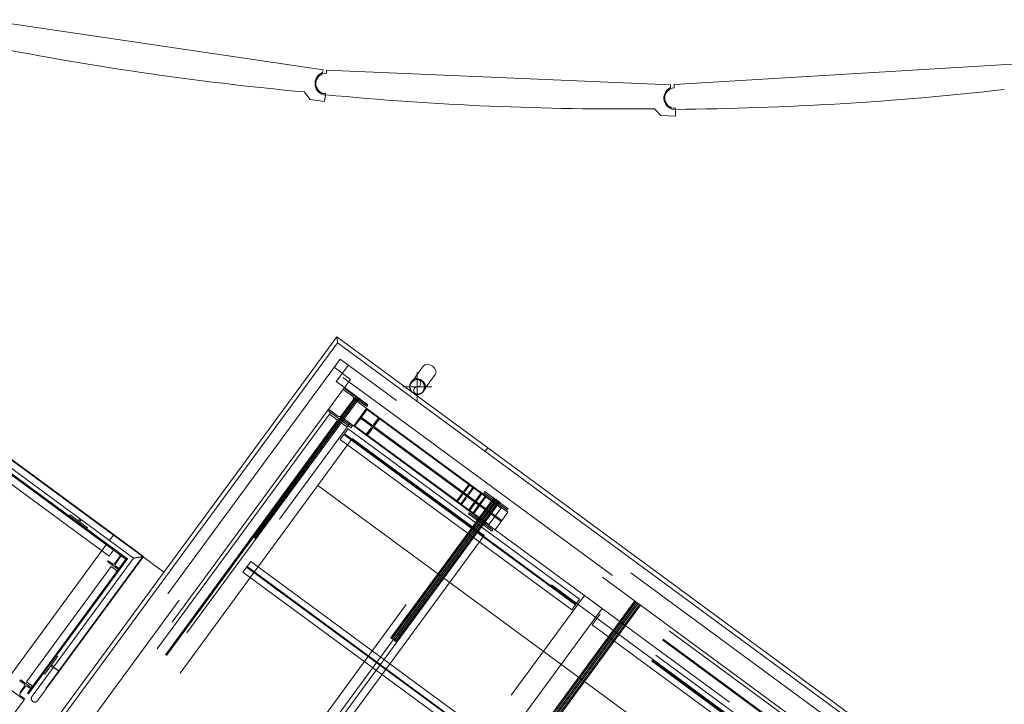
# Model space of a CAD drawing. Header units: metres. Extents: x 135583 to 135939, y 457896 to 458258.
# Tile 516 of 599: x 135673.21 to 135679.98, y 458155.55 to 458160.25. Entities that reach past the tile are written whole.
import ezdxf

# ---------------------------------------------------------------- set-up
doc = ezdxf.new("R2010")
doc.units = ezdxf.units.M
doc.linetypes.add('Hidden', pattern=[4, 2, -2])
doc.layers.add('NIEUWE INSTALLATIE', color=250, linetype='Continuous', lineweight=0)

msp = doc.modelspace()

# ---------------------------------------------------------------- linework, layer by layer
at = {"layer": 'NIEUWE INSTALLATIE'}
for p, q in [((135675.2991, 458159.9057), (135672.9582, 458160.2491)), ((135675.2962, 458159.886), (135675.2991, 458159.9057)), ((135675.3237, 458159.9034), (135675.3228, 458159.8809)), ((135677.6876, 458159.8026), (135675.3237, 458159.9034)), ((135680.074, 458159.9456), (135677.7123, 458159.8028)), ((135677.6867, 458159.7826), (135677.6876, 458159.8026)), ((135677.7123, 458159.8028), (135677.7137, 458159.7804)), ((135675.173, 458159.7524), (135675.211, 458159.7014)), ((135675.211, 458159.7014), (135675.31, 458159.6869)), ((135675.31, 458159.6869), (135675.3165, 458159.7314)), ((135675.3168, 458159.7411), (135675.3165, 458159.7336)), ((135677.5779, 458159.6371), (135677.621, 458159.5903)), ((135677.7209, 458159.586), (135677.7228, 458159.631)), ((135677.7221, 458159.6406), (135677.7226, 458159.6332)), ((135677.621, 458159.5903), (135677.7209, 458159.586)), ((135675.3934, 458158.0713), (135671.9298, 458153.3569)), ((135675.3998, 458158.0294), (135675.3934, 458158.0713)), ((135675.3934, 458158.0713), (135675.3998, 458158.0294)), ((135676.4322, 458157.3081), (135675.3934, 458158.0713)), ((135675.3998, 458158.0294), (135672.0606, 458153.4842)), ((135685.5863, 458150.5456), (135675.3998, 458158.0294)), ((135675.9903, 458157.8703), (135675.9167, 458157.7702)), ((135674.0648, 458156.5612), (135672.3267, 458157.8381)), ((135675.9469, 458157.6275), (135675.9469, 458157.8268)), ((135675.9973, 458157.711), (135676.0709, 458157.8111)), ((135672.337, 458157.7706), (135673.9972, 458156.5509)), ((135673.9552, 458156.5444), (135672.3435, 458157.7286)), ((135675.8469, 458157.7268), (135676.0469, 458157.7268)), ((135672.3452, 458157.7174), (135673.9441, 458156.5427)), ((135673.8586, 458156.7085), (135672.5289, 458157.6854)), ((135673.8586, 458156.7085), (135672.5289, 458157.6854)), ((135676.4322, 458157.3081), (135676.4145, 458157.284)), ((135684.5894, 458151.3152), (135676.4322, 458157.3081)), ((135675.2635, 458157.05), (135684.6924, 458150.1228)), ((135675.2635, 458157.05), (135684.6924, 458150.1228)), ((135673.5546, 458156.8388), (135673.5605, 458156.8468)), ((135673.5605, 458156.8468), (135673.6814, 458156.758)), ((135673.6169, 458156.8054), (135673.6291, 458156.8219)), ((135673.625, 458156.7995), (135673.6169, 458156.8054)), ((135673.6372, 458156.816), (135673.625, 458156.7995)), ((135673.6814, 458156.758), (135673.6755, 458156.75)), ((135673.4159, 458155.8239), (135673.9441, 458156.5427)), ((135673.9552, 458156.5444), (135673.4224, 458155.8191)), ((135673.9972, 458156.5509), (135673.4466, 458155.8013)), ((135673.4855, 458155.7727), (135674.0648, 458156.5612)), ((135673.9441, 458156.5427), (135673.9552, 458156.5444)), ((135674.0621, 458156.559), (135674.0601, 458156.5605)), ((135674.0621, 458156.559), (135674.0601, 458156.5605)), ((135674.2051, 458156.4539), (135674.0621, 458156.559)), ((135673.4749, 458155.8736), (135673.386, 458155.7528)), ((135673.4668, 458155.8796), (135673.4749, 458155.8736)), ((135673.2679, 458155.6224), (135673.4159, 458155.8239)), ((135673.4224, 458155.8191), (135673.2744, 458155.6177)), ((135673.3578, 458155.6805), (135673.4466, 458155.8014)), ((135673.4855, 458155.7728), (135673.3967, 458155.6519)), ((135673.4224, 458155.8191), (135673.4159, 458155.8239)), ((135673.4159, 458155.8239), (135673.4224, 458155.8191)), ((135673.4275, 458155.8092), (135673.4334, 458155.8172)), ((135673.444, 458155.797), (135673.4275, 458155.8092)), ((135673.4334, 458155.8172), (135673.4499, 458155.8051)), ((135673.4609, 458155.7908), (135673.4563, 458155.7942)), ((135673.4855, 458155.7727), (135673.461, 458155.7907)), ((135673.386, 458155.7528), (135673.378, 458155.7587)), ((135673.3578, 458155.6805), (135673.3571, 458155.6797)), ((135673.2744, 458155.6177), (135673.2679, 458155.6224))]:
    msp.add_line(p, q, dxfattribs=at)
at = {"layer": 'NIEUWE INSTALLATIE', "linetype": 'Hidden'}
for p, q in [((135675.4169, 458157.9175), (135672.1724, 458153.5013)), ((135675.4169, 458157.9175), (135672.1724, 458153.5013)), ((135675.3755, 458157.8611), (135675.4883, 458157.7782)), ((135675.3755, 458157.8611), (135675.4883, 458157.7782)), ((135675.3905, 458157.7633), (135675.4734, 458157.8761)), ((135675.3905, 458157.7633), (135675.4734, 458157.8761)), ((135685.4744, 458150.5285), (135675.4169, 458157.9175)), ((135685.4744, 458150.5285), (135675.4169, 458157.9175)), ((135670.7588, 458151.4252), (135675.4362, 458157.7917)), ((135670.7588, 458151.4252), (135675.4362, 458157.7917)), ((135675.678, 458157.6141), (135675.4362, 458157.7917)), ((135675.678, 458157.6141), (135675.4362, 458157.7917)), ((135675.4468, 458157.7219), (135675.3905, 458157.7633)), ((135675.4468, 458157.7219), (135675.3905, 458157.7633)), ((135675.4883, 458157.7782), (135675.4469, 458157.7219)), ((135675.4883, 458157.7782), (135675.4469, 458157.7219)), ((135675.4469, 458157.7218), (135672.3681, 458153.5312)), ((135675.4469, 458157.7218), (135672.3681, 458153.5312)), ((135672.4301, 458157.6562), (135673.8603, 458156.6055)), ((135672.4301, 458157.6562), (135673.8603, 458156.6055)), ((135672.4301, 458157.6562), (135673.8603, 458156.6055)), ((135672.4487, 458153.472), (135675.5275, 458157.6626)), ((135672.4487, 458153.472), (135675.5275, 458157.6626)), ((135672.4527, 458153.469), (135675.5315, 458157.6597)), ((135672.4527, 458153.469), (135675.5315, 458157.6597)), ((135675.438, 458157.7097), (135675.5015, 458157.6631)), ((135675.438, 458157.7097), (135675.5015, 458157.6631)), ((135675.6051, 458157.5994), (135675.4439, 458157.7178)), ((135675.6051, 458157.5994), (135675.4439, 458157.7178)), ((135685.2787, 458150.4986), (135675.4469, 458157.7218)), ((135685.2787, 458150.4986), (135675.4469, 458157.7218)), ((135672.3988, 458157.6135), (135673.8289, 458156.5628)), ((135672.3988, 458157.6135), (135673.8289, 458156.5628)), ((135672.4608, 458153.4631), (135675.5395, 458157.6537)), ((135672.4608, 458153.4631), (135675.5395, 458157.6537)), ((135672.462, 458153.4622), (135675.5408, 458157.6528)), ((135672.462, 458153.4622), (135675.5408, 458157.6528)), ((135675.5476, 458157.6479), (135672.4688, 458153.4572)), ((135675.5476, 458157.6479), (135672.4688, 458153.4572)), ((135675.5476, 458157.6478), (135672.4689, 458153.4572)), ((135675.5476, 458157.6478), (135672.4689, 458153.4572)), ((135675.5053, 458157.6379), (135675.426, 458157.53)), ((135675.5053, 458157.6379), (135675.426, 458157.53)), ((135675.4312, 458157.5261), (135675.5106, 458157.6341)), ((135675.4312, 458157.5261), (135675.5106, 458157.6341)), ((135675.5127, 458157.6425), (135675.6035, 458157.5758)), ((135675.5127, 458157.6425), (135675.6035, 458157.5758)), ((135675.5357, 458157.6379), (135675.5992, 458157.5913)), ((135675.5357, 458157.6379), (135675.5992, 458157.5913)), ((135675.5992, 458157.5913), (135675.6051, 458157.5994)), ((135675.5992, 458157.5913), (135675.6051, 458157.5994)), ((135675.678, 458157.6141), (135685.3486, 458150.5093)), ((135675.678, 458157.6141), (135685.3486, 458150.5093)), ((135675.3441, 458157.5396), (135672.5112, 458153.6838)), ((135675.3441, 458157.5396), (135672.5112, 458153.6838)), ((135675.3314, 458157.5647), (135675.4926, 458157.4463)), ((135675.3314, 458157.5647), (135675.4926, 458157.4463)), ((135675.4008, 458157.5261), (135675.3373, 458157.5727)), ((135675.4008, 458157.5261), (135675.3373, 458157.5727)), ((135675.3441, 458157.5397), (135675.3516, 458157.5499)), ((135675.3441, 458157.5397), (135675.3516, 458157.5499)), ((135675.3441, 458157.5396), (135675.4649, 458157.4508)), ((135675.3441, 458157.5396), (135675.4649, 458157.4508)), ((135675.5146, 458157.4549), (135675.4239, 458157.5216)), ((135675.5146, 458157.4549), (135675.4239, 458157.5216)), ((135675.5956, 458157.5754), (135675.5127, 458157.4625)), ((135675.5956, 458157.5754), (135675.5127, 458157.4625)), ((135675.513, 458157.4623), (135675.5959, 458157.5751)), ((135675.513, 458157.4623), (135675.5959, 458157.5751)), ((135675.5131, 458157.4622), (135675.596, 458157.5751)), ((135675.5131, 458157.4622), (135675.596, 458157.5751)), ((135675.5147, 458157.4549), (135675.6035, 458157.5757)), ((135675.5147, 458157.4549), (135675.6035, 458157.5757)), ((135675.5687, 458157.5265), (135675.6014, 458157.5711)), ((135675.5687, 458157.5265), (135675.6014, 458157.5711)), ((135675.569, 458157.5263), (135675.6017, 458157.5709)), ((135675.569, 458157.5263), (135675.6017, 458157.5709)), ((135675.5958, 458157.5752), (135675.5956, 458157.5754)), ((135675.5958, 458157.5752), (135675.5956, 458157.5754)), ((135675.596, 458157.5751), (135675.5959, 458157.5751)), ((135675.596, 458157.5751), (135675.5959, 458157.5751)), ((135676.3014, 458157.0568), (135675.596, 458157.5751)), ((135676.3014, 458157.0568), (135675.596, 458157.5751)), ((135676.3889, 458156.9987), (135675.6035, 458157.5757)), ((135676.3889, 458156.9987), (135675.6035, 458157.5757)), ((135675.4016, 458157.4973), (135672.5688, 458153.6415)), ((135675.4016, 458157.4973), (135672.5688, 458153.6415)), ((135675.4074, 458157.4931), (135672.5745, 458153.6373)), ((135675.4074, 458157.4931), (135672.5745, 458153.6373)), ((135675.4019, 458157.5001), (135672.618, 458153.7109)), ((135675.4019, 458157.5001), (135672.618, 458153.7109)), ((135675.4019, 458157.5001), (135675.3501, 458157.4296)), ((135675.4019, 458157.5001), (135675.3501, 458157.4296)), ((135675.4021, 458157.5004), (135675.4019, 458157.5001)), ((135675.4021, 458157.5004), (135675.4019, 458157.5001)), ((135675.4021, 458157.5004), (135675.4019, 458157.5001)), ((135675.4021, 458157.5004), (135675.4019, 458157.5001)), ((135675.4099, 458157.4942), (135675.4019, 458157.5001)), ((135675.4099, 458157.4942), (135675.4019, 458157.5001)), ((135675.4102, 458157.4945), (135675.4021, 458157.5004)), ((135675.4102, 458157.4945), (135675.4021, 458157.5004)), ((135675.4985, 458157.4543), (135675.4351, 458157.5009)), ((135675.4985, 458157.4543), (135675.4351, 458157.5009)), ((135675.4725, 458157.4611), (135675.465, 458157.4509)), ((135675.4725, 458157.4611), (135675.465, 458157.4509)), ((135675.4843, 458157.4772), (135675.4725, 458157.4611)), ((135675.4843, 458157.4772), (135675.4725, 458157.4611)), ((135675.4926, 458157.4463), (135675.4985, 458157.4543)), ((135675.4926, 458157.4463), (135675.4985, 458157.4543)), ((135675.5127, 458157.4625), (135675.513, 458157.4623)), ((135675.5127, 458157.4625), (135675.513, 458157.4623)), ((135675.513, 458157.4623), (135675.5131, 458157.4622)), ((135675.513, 458157.4623), (135675.5131, 458157.4622)), ((135675.5131, 458157.4622), (135676.2185, 458156.944)), ((135675.5131, 458157.4622), (135676.2185, 458156.944)), ((135675.5147, 458157.4549), (135676.3001, 458156.8778)), ((135675.5147, 458157.4549), (135676.3001, 458156.8778)), ((135675.5185, 458157.4582), (135675.5513, 458157.5028)), ((135675.5185, 458157.4582), (135675.5513, 458157.5028)), ((135675.5188, 458157.458), (135675.5515, 458157.5026)), ((135675.5188, 458157.458), (135675.5515, 458157.5026)), ((135676.3424, 458156.9354), (135675.557, 458157.5124)), ((135676.3424, 458156.9354), (135675.557, 458157.5124)), ((135676.3466, 458156.9411), (135675.5612, 458157.5182)), ((135676.3466, 458156.9411), (135675.5612, 458157.5182)), ((135675.5666, 458157.5063), (135675.6283, 458157.4611)), ((135675.5666, 458157.5063), (135675.6283, 458157.4611)), ((135675.6315, 458157.4655), (135675.5699, 458157.5108)), ((135675.6315, 458157.4655), (135675.5699, 458157.5108)), ((135675.6022, 458157.3968), (135675.6851, 458157.5096)), ((135675.6022, 458157.3968), (135675.6851, 458157.5096)), ((135675.6046, 458157.395), (135675.6875, 458157.5078)), ((135675.6046, 458157.395), (135675.6875, 458157.5078)), ((135675.6283, 458157.461), (135675.6302, 458157.4596)), ((135675.6283, 458157.461), (135675.6302, 458157.4596)), ((135675.6335, 458157.4641), (135675.6316, 458157.4655)), ((135675.6335, 458157.4641), (135675.6316, 458157.4655)), ((135675.6794, 458157.5138), (135675.6467, 458157.4693)), ((135675.6794, 458157.5138), (135675.6467, 458157.4693)), ((135675.6816, 458157.5122), (135675.6489, 458157.4676)), ((135675.6816, 458157.5122), (135675.6489, 458157.4676)), ((135672.5662, 458153.6404), (135675.3501, 458157.4296)), ((135672.5662, 458153.6404), (135675.3501, 458157.4296)), ((135672.6321, 458153.595), (135675.4649, 458157.4508)), ((135672.6321, 458153.595), (135675.4649, 458157.4508)), ((135675.3466, 458157.4249), (135675.3547, 458157.419)), ((135675.3466, 458157.4249), (135675.3547, 458157.419)), ((135675.3501, 458157.4296), (135675.3581, 458157.4237)), ((135675.3501, 458157.4296), (135675.3581, 458157.4237)), ((135675.4173, 458157.3645), (135675.4711, 458157.4378)), ((135675.4173, 458157.3645), (135675.4711, 458157.4378)), ((135675.4173, 458157.3645), (135675.4711, 458157.4378)), ((135677.0339, 458156.2299), (135675.4426, 458157.399)), ((135677.0339, 458156.2299), (135675.4426, 458157.399)), ((135677.0339, 458156.2299), (135675.4426, 458157.399)), ((135677.0371, 458156.2342), (135675.4458, 458157.4033)), ((135677.0371, 458156.2342), (135675.4458, 458157.4033)), ((135677.0371, 458156.2342), (135675.4458, 458157.4033)), ((135677.0625, 458156.2687), (135675.4711, 458157.4378)), ((135677.0625, 458156.2687), (135675.4711, 458157.4378)), ((135677.0625, 458156.2687), (135675.4711, 458157.4378)), ((135675.6292, 458157.4455), (135675.5965, 458157.401)), ((135675.6292, 458157.4455), (135675.5965, 458157.401)), ((135675.6314, 458157.4439), (135675.5987, 458157.3993)), ((135675.6314, 458157.4439), (135675.5987, 458157.3993)), ((135675.5003, 458157.3723), (135673.9017, 458155.1964)), ((135675.5003, 458157.3723), (135673.9017, 458155.1964)), ((135675.5003, 458157.3723), (135673.9017, 458155.1964)), ((135675.5003, 458157.3723), (135673.9017, 458155.1964)), ((135675.4173, 458157.3645), (135677.0086, 458156.1954)), ((135675.4173, 458157.3645), (135677.0086, 458156.1954)), ((135675.4173, 458157.3645), (135677.0086, 458156.1954)), ((135676.2861, 458156.7951), (135675.5003, 458157.3723)), ((135676.286, 458156.7951), (135675.5003, 458157.3723)), ((135676.2861, 458156.7951), (135675.5003, 458157.3723)), ((135676.286, 458156.7951), (135675.5003, 458157.3723)), ((135676.3014, 458157.0568), (135676.2185, 458156.944)), ((135676.3014, 458157.0568), (135676.2185, 458156.944)), ((135676.2744, 458157.0081), (135676.3071, 458157.0526)), ((135676.2744, 458157.0081), (135676.3071, 458157.0526)), ((135676.3071, 458157.0526), (135676.3014, 458157.0568)), ((135676.3071, 458157.0526), (135676.3014, 458157.0568)), ((135676.3071, 458157.0526), (135676.3848, 458156.9955)), ((135676.3071, 458157.0526), (135676.3848, 458156.9955)), ((135676.2242, 458156.9398), (135676.2569, 458156.9843)), ((135676.2242, 458156.9398), (135676.2569, 458156.9843)), ((135676.3289, 458157.0366), (135676.246, 458156.9238)), ((135676.3289, 458157.0366), (135676.246, 458156.9238)), ((135676.2721, 458156.9881), (135676.3337, 458156.9428)), ((135676.2721, 458156.9881), (135676.3337, 458156.9428)), ((135676.3369, 458156.9472), (135676.2753, 458156.9925)), ((135676.3369, 458156.9472), (135676.2753, 458156.9925)), ((135676.3889, 458156.9987), (135676.3001, 458156.8778)), ((135676.3889, 458156.9987), (135676.3001, 458156.8778)), ((135676.3019, 458156.9878), (135676.3347, 458157.0324)), ((135676.3019, 458156.9878), (135676.3347, 458157.0324)), ((135676.3076, 458156.8785), (135676.3905, 458156.9913)), ((135676.3076, 458156.8785), (135676.3905, 458156.9913)), ((135676.3848, 458156.9955), (135676.3521, 458156.951)), ((135676.3848, 458156.9955), (135676.3521, 458156.951)), ((135676.3905, 458156.9913), (135676.3848, 458156.9955)), ((135676.3905, 458156.9913), (135676.3848, 458156.9955)), ((135676.3889, 458156.9987), (135676.5705, 458156.8653)), ((135676.3889, 458156.9987), (135676.5705, 458156.8653)), ((135676.3905, 458156.9913), (135676.4131, 458156.9747)), ((135676.3905, 458156.9913), (135676.4131, 458156.9747)), ((135676.411, 458157.0073), (135676.4051, 458156.9993)), ((135676.411, 458157.0073), (135676.4051, 458156.9993)), ((135676.4051, 458156.9993), (135676.4685, 458156.9526)), ((135676.4051, 458156.9993), (135676.4685, 458156.9526)), ((135676.5722, 458156.8889), (135676.411, 458157.0073)), ((135676.5722, 458156.8889), (135676.411, 458157.0073)), ((135673.3956, 458152.7763), (135676.4744, 458156.9669)), ((135673.3956, 458152.7763), (135676.4744, 458156.9669)), ((135673.4025, 458152.7713), (135676.4812, 458156.9619)), ((135673.4025, 458152.7713), (135676.4812, 458156.9619)), ((135673.4036, 458152.7704), (135676.4824, 458156.961)), ((135673.4036, 458152.7704), (135676.4824, 458156.961)), ((135676.4905, 458156.9551), (135673.4117, 458152.7645)), ((135676.4905, 458156.9551), (135673.4117, 458152.7645)), ((135673.4198, 458152.7586), (135676.4986, 458156.9492)), ((135673.4198, 458152.7586), (135676.4986, 458156.9492)), ((135673.4278, 458152.7527), (135676.5066, 458156.9433)), ((135673.4278, 458152.7527), (135676.5066, 458156.9433)), ((135673.4291, 458152.7517), (135676.5078, 458156.9424)), ((135673.4291, 458152.7517), (135676.5078, 458156.9424)), ((135676.5146, 458156.9374), (135673.4359, 458152.7468)), ((135676.5146, 458156.9374), (135673.4359, 458152.7468)), ((135676.5147, 458156.9373), (135673.4359, 458152.7467)), ((135676.5147, 458156.9373), (135673.4359, 458152.7467)), ((135676.2185, 458156.944), (135676.2242, 458156.9398)), ((135676.2185, 458156.944), (135676.2242, 458156.9398)), ((135676.2242, 458156.9398), (135676.3019, 458156.8827)), ((135676.2242, 458156.9398), (135676.3019, 458156.8827)), ((135676.2518, 458156.9195), (135676.2845, 458156.9641)), ((135676.2518, 458156.9195), (135676.2845, 458156.9641)), ((135676.3346, 458156.9272), (135676.3019, 458156.8827)), ((135676.3346, 458156.9272), (135676.3019, 458156.8827)), ((135676.3337, 458156.9428), (135676.3619, 458156.9221)), ((135676.3337, 458156.9428), (135676.3619, 458156.9221)), ((135676.3359, 458156.8577), (135676.4188, 458156.9705)), ((135676.3359, 458156.8577), (135676.4188, 458156.9705)), ((135676.3652, 458156.9265), (135676.337, 458156.9472)), ((135676.3652, 458156.9265), (135676.337, 458156.9472)), ((135676.524, 458156.802), (135676.3424, 458156.9354)), ((135676.524, 458156.802), (135676.3424, 458156.9354)), ((135676.5282, 458156.8077), (135676.3466, 458156.9411)), ((135676.5282, 458156.8077), (135676.3466, 458156.9411)), ((135676.4131, 458156.9747), (135676.3804, 458156.9302)), ((135676.4131, 458156.9747), (135676.3804, 458156.9302)), ((135676.4724, 458156.9275), (135676.393, 458156.8195)), ((135676.4724, 458156.9275), (135676.393, 458156.8195)), ((135676.3983, 458156.8156), (135676.4776, 458156.9236)), ((135676.3983, 458156.8156), (135676.4776, 458156.9236)), ((135676.4188, 458156.9705), (135676.4131, 458156.9747)), ((135676.4188, 458156.9705), (135676.4131, 458156.9747)), ((135676.5227, 458156.8942), (135676.4189, 458156.9705)), ((135676.5227, 458156.8942), (135676.4189, 458156.9705)), ((135676.5028, 458156.9275), (135676.5662, 458156.8808)), ((135676.5028, 458156.9275), (135676.5662, 458156.8808)), ((135676.3044, 458156.8623), (135676.2985, 458156.8542)), ((135676.3044, 458156.8623), (135676.2985, 458156.8542)), ((135676.2985, 458156.8542), (135676.4597, 458156.7358)), ((135676.2985, 458156.8542), (135676.4597, 458156.7358)), ((135676.4817, 458156.7444), (135676.3001, 458156.8778)), ((135676.4817, 458156.7444), (135676.3001, 458156.8778)), ((135676.3019, 458156.8827), (135676.3076, 458156.8785)), ((135676.3019, 458156.8827), (135676.3076, 458156.8785)), ((135676.3679, 458156.8156), (135676.3044, 458156.8623)), ((135676.3679, 458156.8156), (135676.3044, 458156.8623)), ((135676.3076, 458156.8785), (135676.3302, 458156.8619)), ((135676.3076, 458156.8785), (135676.3302, 458156.8619)), ((135676.3629, 458156.9064), (135676.3302, 458156.8619)), ((135676.3629, 458156.9064), (135676.3302, 458156.8619)), ((135676.3302, 458156.8619), (135676.3359, 458156.8577)), ((135676.3302, 458156.8619), (135676.3359, 458156.8577)), ((135676.336, 458156.8577), (135676.4398, 458156.7814)), ((135676.336, 458156.8577), (135676.4398, 458156.7814)), ((135676.5227, 458156.8942), (135676.4398, 458156.7814)), ((135676.5227, 458156.8942), (135676.4398, 458156.7814)), ((135676.4817, 458156.7444), (135676.5706, 458156.8653)), ((135676.4817, 458156.7444), (135676.5706, 458156.8653)), ((135676.5662, 458156.8808), (135676.5722, 458156.8889)), ((135676.5662, 458156.8808), (135676.5722, 458156.8889)), ((135679.2901, 458154.8673), (135676.5706, 458156.8653)), ((135679.2901, 458154.8673), (135676.5706, 458156.8653)), ((135674.6875, 458154.6192), (135676.2861, 458156.7951)), ((135674.6875, 458154.6192), (135676.2861, 458156.7951)), ((135676.407, 458156.7063), (135676.2861, 458156.7951)), ((135676.407, 458156.7063), (135676.2861, 458156.7951)), ((135676.4656, 458156.7438), (135676.4021, 458156.7905)), ((135676.4656, 458156.7438), (135676.4021, 458156.7905)), ((135679.2436, 458154.804), (135676.524, 458156.802)), ((135679.2436, 458154.804), (135676.524, 458156.802)), ((135679.2478, 458154.8097), (135676.5283, 458156.8077)), ((135679.2478, 458154.8097), (135676.5283, 458156.8077)), ((135673.8327, 458156.6732), (135673.8586, 458156.7085)), ((135673.8327, 458156.6732), (135673.8586, 458156.7085)), ((135674.0601, 458156.5605), (135673.8586, 458156.7085)), ((135674.0601, 458156.5605), (135673.8586, 458156.7085)), ((135676.4597, 458156.7358), (135676.4656, 458156.7438)), ((135676.4597, 458156.7358), (135676.4656, 458156.7438)), ((135676.4817, 458156.7444), (135679.2013, 458154.7464)), ((135676.4817, 458156.7444), (135679.2013, 458154.7464)), ((135673.1038, 458155.681), (135673.8142, 458156.648)), ((135673.1038, 458155.681), (135673.8142, 458156.648)), ((135676.407, 458156.7063), (135674.8084, 458154.5304)), ((135676.407, 458156.7063), (135674.8084, 458154.5304)), ((135684.9292, 458150.4451), (135676.407, 458156.7063)), ((135684.9292, 458150.4451), (135676.407, 458156.7063)), ((135684.9292, 458150.4451), (135676.407, 458156.7062)), ((135684.9292, 458150.4451), (135676.407, 458156.7062)), ((135673.8644, 458156.6112), (135673.8289, 458156.5628)), ((135673.8644, 458156.6112), (135673.8289, 458156.5628)), ((135673.8746, 458156.6036), (135673.8699, 458156.5972)), ((135673.8746, 458156.6036), (135673.8699, 458156.5972)), ((135674.0601, 458156.5605), (135673.394, 458155.6539)), ((135674.0601, 458156.5605), (135673.394, 458155.6539)), ((135673.8225, 458156.5327), (135673.8178, 458156.5263)), ((135673.8225, 458156.5327), (135673.8178, 458156.5263)), ((135673.8178, 458156.5263), (135673.8984, 458156.4671)), ((135673.8178, 458156.5263), (135673.8984, 458156.4671)), ((135673.8512, 458156.5117), (135673.8225, 458156.5327)), ((135673.8512, 458156.5117), (135673.8225, 458156.5327)), ((135673.9011, 458156.5594), (135673.8679, 458156.5143)), ((135673.9011, 458156.5594), (135673.8679, 458156.5143)), ((135673.872, 458156.5113), (135673.9051, 458156.5564)), ((135673.872, 458156.5113), (135673.9051, 458156.5564)), ((135673.9441, 458156.5427), (135673.9505, 458156.538)), ((135673.9441, 458156.5427), (135673.9505, 458156.538)), ((135674.7482, 458156.4538), (135674.8021, 458156.5272)), ((135674.7482, 458156.4538), (135674.8021, 458156.5272)), ((135676.3934, 458155.3581), (135674.8021, 458156.5272)), ((135676.3934, 458155.3581), (135674.8021, 458156.5272)), ((135673.8425, 458156.4924), (135673.2608, 458155.7005)), ((135673.8425, 458156.4924), (135673.2608, 458155.7005)), ((135673.8852, 458156.461), (135673.3035, 458155.6691)), ((135673.8852, 458156.461), (135673.3035, 458155.6691)), ((135673.8425, 458156.4924), (135673.8909, 458156.4568)), ((135673.8425, 458156.4924), (135673.8909, 458156.4568)), ((135673.9031, 458156.4735), (135673.8745, 458156.4945)), ((135673.9031, 458156.4735), (135673.8745, 458156.4945)), ((135674.7482, 458156.4538), (135676.3395, 458155.2847)), ((135674.7482, 458156.4538), (135676.3395, 458155.2847)), ((135676.3649, 458155.3193), (135674.7736, 458156.4884)), ((135676.3649, 458155.3193), (135674.7736, 458156.4884)), ((135676.368, 458155.3235), (135674.7767, 458156.4926)), ((135676.368, 458155.3235), (135674.7767, 458156.4926)), ((135674.2245, 458152.3845), (135677.0961, 458156.293)), ((135674.2245, 458152.3845), (135677.0961, 458156.293)), ((135674.3627, 458152.0658), (135677.4415, 458156.2565)), ((135674.3627, 458152.0658), (135677.4415, 458156.2565)), ((135674.3695, 458152.0608), (135677.4483, 458156.2514)), ((135674.3695, 458152.0608), (135677.4483, 458156.2514)), ((135674.3707, 458152.0599), (135677.4495, 458156.2506)), ((135674.3707, 458152.0599), (135677.4495, 458156.2506)), ((135677.4576, 458156.2446), (135674.3788, 458152.054)), ((135677.4576, 458156.2446), (135674.3788, 458152.054)), ((135674.3869, 458152.0481), (135677.4656, 458156.2387)), ((135674.3869, 458152.0481), (135677.4656, 458156.2387)), ((135677.0625, 458156.2687), (135677.0086, 458156.1954)), ((135677.0625, 458156.2687), (135677.0086, 458156.1954)), ((135677.0625, 458156.2687), (135677.0086, 458156.1954)), ((135677.217, 458156.2042), (135677.0961, 458156.293)), ((135677.217, 458156.2042), (135677.0961, 458156.293)), ((135677.217, 458156.2042), (135674.3454, 458152.2957)), ((135677.217, 458156.2042), (135674.3454, 458152.2957)), ((135674.3949, 458152.0422), (135677.4737, 458156.2328)), ((135674.3949, 458152.0422), (135677.4737, 458156.2328)), ((135674.3961, 458152.0413), (135677.4749, 458156.2319)), ((135674.3961, 458152.0413), (135677.4749, 458156.2319)), ((135677.4817, 458156.2269), (135674.4029, 458152.0363)), ((135677.4817, 458156.2269), (135674.4029, 458152.0363)), ((135677.4817, 458156.2268), (135674.403, 458152.0362)), ((135677.4817, 458156.2268), (135674.403, 458152.0362)), ((135672.463, 458156.1517), (135673.2448, 458155.5774)), ((135677.1499, 458156.0915), (135677.2038, 458156.1649)), ((135677.1499, 458156.0915), (135677.2038, 458156.1649)), ((135679.1695, 458154.6609), (135677.1753, 458156.1261)), ((135679.1695, 458154.6609), (135677.1753, 458156.1261)), ((135679.1727, 458154.6652), (135677.1784, 458156.1303)), ((135679.1727, 458154.6652), (135677.1784, 458156.1303)), ((135679.1981, 458154.6997), (135677.2038, 458156.1649)), ((135679.1981, 458154.6997), (135677.2038, 458156.1649)), ((135677.1499, 458156.0915), (135679.1442, 458154.6264)), ((135677.1499, 458156.0915), (135679.1442, 458154.6264)), ((135673.221, 458155.7139), (135673.2163, 458155.7075)), ((135673.221, 458155.7139), (135673.2163, 458155.7075)), ((135673.2163, 458155.7075), (135673.2449, 458155.6865)), ((135673.2163, 458155.7075), (135673.2449, 458155.6865)), ((135673.3016, 458155.6547), (135673.221, 458155.7139)), ((135673.3016, 458155.6547), (135673.221, 458155.7139)), ((135673.3091, 458155.665), (135673.2608, 458155.7005)), ((135673.3091, 458155.665), (135673.2608, 458155.7005)), ((135673.2474, 458155.6697), (135673.2143, 458155.6246)), ((135673.2474, 458155.6697), (135673.2143, 458155.6246)), ((135673.2183, 458155.6216), (135673.2515, 458155.6667)), ((135673.2183, 458155.6216), (135673.2515, 458155.6667)), ((135673.2682, 458155.6693), (135673.2969, 458155.6483)), ((135673.2682, 458155.6693), (135673.2969, 458155.6483)), ((135673.2448, 458155.5774), (135671.7243, 458153.5079)), ((135673.2495, 458155.5838), (135673.2209, 458155.6048)), ((135673.2495, 458155.5838), (135673.2209, 458155.6048))]:
    msp.add_line(p, q, dxfattribs=at)
at = {"layer": 'NIEUWE INSTALLATIE', "flags": 128}
for points in [[(135675.9041, 458157.6964), (135675.903, 458157.6982), (135675.9018, 458157.7), (135675.9008, 458157.7018), (135675.8998, 458157.7036), (135675.899, 458157.7055), (135675.8982, 458157.7075), (135675.8974, 458157.7094), (135675.8968, 458157.7114), (135675.8962, 458157.7134), (135675.8957, 458157.7155), (135675.8953, 458157.7175), (135675.895, 458157.7196), (135675.8947, 458157.7217), (135675.8946, 458157.7238), (135675.8945, 458157.7259), (135675.8945, 458157.728), (135675.8946, 458157.7301), (135675.8947, 458157.7321), (135675.895, 458157.7342), (135675.8953, 458157.7363), (135675.8958, 458157.7383), (135675.8963, 458157.7404), (135675.8969, 458157.7424), (135675.8975, 458157.7444), (135675.8983, 458157.7463), (135675.8991, 458157.7483), (135675.9, 458157.7502), (135675.901, 458157.752), (135675.902, 458157.7538), (135675.9031, 458157.7556), (135675.9043, 458157.7573)], [(135675.9046, 458157.7578), (135675.9051, 458157.7584), (135675.9056, 458157.7591), (135675.9064, 458157.7602), (135675.9069, 458157.7608), (135675.9074, 458157.7615), (135675.908, 458157.7623), (135675.9086, 458157.7631), (135675.9092, 458157.764), (135675.91, 458157.765), (135675.9107, 458157.766), (135675.9115, 458157.7671), (135675.9124, 458157.7683), (135675.9133, 458157.7695), (135675.9142, 458157.7708), (135675.9148, 458157.7716)], [(135675.9891, 458157.6957), (135675.9878, 458157.6941), (135675.9865, 458157.6925), (135675.9851, 458157.6909), (135675.9836, 458157.6894), (135675.9821, 458157.688), (135675.9805, 458157.6866), (135675.9789, 458157.6853), (135675.9772, 458157.684), (135675.9754, 458157.6829), (135675.9737, 458157.6818), (135675.9718, 458157.6807), (135675.97, 458157.6798), (135675.9681, 458157.6789), (135675.9662, 458157.6781), (135675.9642, 458157.6773), (135675.9622, 458157.6767), (135675.9602, 458157.6761), (135675.9581, 458157.6756), (135675.9561, 458157.6752), (135675.954, 458157.6749), (135675.9519, 458157.6746), (135675.9499, 458157.6745), (135675.9478, 458157.6744), (135675.9457, 458157.6744), (135675.9436, 458157.6745), (135675.9415, 458157.6747), (135675.9394, 458157.6749), (135675.9373, 458157.6752), (135675.9353, 458157.6757), (135675.9332, 458157.6762), (135675.9312, 458157.6768), (135675.9292, 458157.6774)], [(135675.9993, 458157.7096), (135675.9983, 458157.7083), (135675.9974, 458157.707), (135675.9965, 458157.7058), (135675.9957, 458157.7047), (135675.9949, 458157.7036), (135675.9941, 458157.7026), (135675.9934, 458157.7017), (135675.9928, 458157.7008), (135675.9922, 458157.7), (135675.9916, 458157.6992), (135675.9911, 458157.6985), (135675.9907, 458157.6979), (135675.99, 458157.6969), (135675.9894, 458157.6962)], [(135673.2985, 458155.5999), (135673.2986, 458155.6), (135673.2987, 458155.6002), (135673.299, 458155.6005), (135673.2993, 458155.6009), (135673.2997, 458155.6015), (135673.3002, 458155.6022), (135673.3009, 458155.603), (135673.3016, 458155.604), (135673.3023, 458155.6051), (135673.3032, 458155.6063), (135673.3042, 458155.6076), (135673.3052, 458155.609), (135673.3064, 458155.6105), (135673.3076, 458155.6122), (135673.3089, 458155.614), (135673.3103, 458155.6158), (135673.3117, 458155.6178), (135673.3132, 458155.6199), (135673.3148, 458155.6221), (135673.3165, 458155.6243), (135673.3182, 458155.6267), (135673.32, 458155.6291), (135673.3219, 458155.6317), (135673.3238, 458155.6343), (135673.3258, 458155.6369), (135673.3278, 458155.6397), (135673.3298, 458155.6425), (135673.332, 458155.6454), (135673.3341, 458155.6483), (135673.3363, 458155.6513), (135673.3385, 458155.6543), (135673.3408, 458155.6574), (135673.3431, 458155.6605), (135673.3454, 458155.6636), (135673.3477, 458155.6668), (135673.35, 458155.67), (135673.3524, 458155.6732), (135673.3547, 458155.6764), (135673.3571, 458155.6796), (135673.3578, 458155.6805)], [(135673.3967, 458155.6519), (135673.3943, 458155.6487), (135673.3919, 458155.6454), (135673.3896, 458155.6422), (135673.3872, 458155.639), (135673.3849, 458155.6359), (135673.3826, 458155.6327), (135673.3803, 458155.6296), (135673.3781, 458155.6265), (135673.3758, 458155.6235), (135673.3736, 458155.6205), (135673.3715, 458155.6176), (135673.3693, 458155.6147), (135673.3673, 458155.6118), (135673.3652, 458155.6091), (135673.3632, 458155.6064), (135673.3613, 458155.6038), (135673.3595, 458155.6012), (135673.3576, 458155.5987), (135673.3559, 458155.5964), (135673.3542, 458155.5941), (135673.3526, 458155.5919), (135673.351, 458155.5898), (135673.3496, 458155.5878), (135673.3482, 458155.5859), (135673.3469, 458155.5841), (135673.3456, 458155.5824), (135673.3445, 458155.5808), (135673.3434, 458155.5793), (135673.3424, 458155.578), (135673.3415, 458155.5768), (135673.3407, 458155.5757), (135673.34, 458155.5747), (135673.3393, 458155.5738), (135673.3388, 458155.5731), (135673.3383, 458155.5725), (135673.338, 458155.572), (135673.3377, 458155.5716), (135673.3375, 458155.5714), (135673.3375, 458155.5713)], [(135673.2985, 458155.5999), (135673.298, 458155.5991), (135673.2975, 458155.5983), (135673.297, 458155.5975), (135673.2965, 458155.5966), (135673.2961, 458155.5957), (135673.2957, 458155.5949), (135673.2954, 458155.594), (135673.295, 458155.593), (135673.2948, 458155.5921), (135673.2945, 458155.5912), (135673.2943, 458155.5902), (135673.2941, 458155.5893), (135673.294, 458155.5883), (135673.2939, 458155.5874), (135673.2939, 458155.5864), (135673.2939, 458155.5854), (135673.2939, 458155.5845), (135673.294, 458155.5835), (135673.2941, 458155.5825), (135673.2942, 458155.5816), (135673.2944, 458155.5806), (135673.2946, 458155.5797), (135673.2948, 458155.5788), (135673.2951, 458155.5779), (135673.2955, 458155.5769), (135673.2958, 458155.576), (135673.2962, 458155.5752), (135673.2967, 458155.5743), (135673.2971, 458155.5735), (135673.2976, 458155.5726), (135673.2982, 458155.5718), (135673.2987, 458155.571), (135673.2993, 458155.5703), (135673.3, 458155.5696), (135673.3006, 458155.5688), (135673.3013, 458155.5682), (135673.302, 458155.5675), (135673.3027, 458155.5669), (135673.3035, 458155.5663), (135673.3037, 458155.5661)], [(135673.3023, 458155.605), (135673.3018, 458155.6043), (135673.301, 458155.6033), (135673.3004, 458155.6024), (135673.2999, 458155.6017), (135673.2994, 458155.6011), (135673.2991, 458155.6006), (135673.2988, 458155.6002), (135673.2986, 458155.6), (135673.2986, 458155.5999)], [(135673.3037, 458155.5661), (135673.3045, 458155.5656), (135673.3053, 458155.5651), (135673.3061, 458155.5646), (135673.307, 458155.5641), (135673.3079, 458155.5637), (135673.3087, 458155.5633), (135673.3096, 458155.5629), (135673.3106, 458155.5626), (135673.3115, 458155.5623), (135673.3124, 458155.5621), (135673.3134, 458155.5619), (135673.3143, 458155.5617), (135673.3153, 458155.5616), (135673.3162, 458155.5615), (135673.3172, 458155.5615), (135673.3182, 458155.5614), (135673.3191, 458155.5615), (135673.3201, 458155.5615), (135673.3211, 458155.5616), (135673.322, 458155.5618), (135673.323, 458155.562), (135673.3239, 458155.5622), (135673.3248, 458155.5624), (135673.3258, 458155.5627), (135673.3267, 458155.563), (135673.3276, 458155.5634), (135673.3284, 458155.5638), (135673.3293, 458155.5642), (135673.3301, 458155.5647), (135673.331, 458155.5652), (135673.3318, 458155.5657), (135673.3326, 458155.5663), (135673.3333, 458155.5669), (135673.3341, 458155.5675), (135673.3348, 458155.5682), (135673.3354, 458155.5689), (135673.3361, 458155.5696), (135673.3367, 458155.5703), (135673.3373, 458155.5711), (135673.3375, 458155.5713)], [(135673.3375, 458155.5713), (135673.3375, 458155.5714), (135673.3377, 458155.5716), (135673.3379, 458155.5719), (135673.3382, 458155.5723), (135673.3387, 458155.5729), (135673.3392, 458155.5736), (135673.3398, 458155.5744), (135673.3405, 458155.5754), (135673.3413, 458155.5765), (135673.3415, 458155.5768)]]:
    msp.add_lwpolyline(points, dxfattribs=at)
at = {"layer": 'NIEUWE INSTALLATIE'}
for centre, radius, start, end in [((135677.1424, 458180.9802), 21.3189, 258.61356, 264.6997), ((135675.3198, 458159.811), 0.07, 87.55827, 267.55827), ((135677.7179, 458159.7105), 0.07, 93.45991, 273.45991), ((135677.5675, 458180.9515), 21.3189, 270.41683, 276.50298), ((135677.3542, 458180.9549), 21.3189, 264.51519, 270.60134), ((135675.9469, 458157.7268), 0.0524, 53.696, 216.96862), ((135675.9469, 458157.7268), 0.0524, 250.42338, 53.696)]:
    msp.add_arc(centre, radius, start, end, dxfattribs=at)
at = {"layer": 'NIEUWE INSTALLATIE', "linetype": 'Hidden'}
for centre, radius, start, end in [((135676.4128, 458156.805), 0.018, 143.696, 233.696), ((135676.4128, 458156.805), 0.018, 143.696, 233.696), ((135673.9148, 458156.5493), 0.012, 53.696, 143.696), ((135673.9148, 458156.5493), 0.012, 53.696, 143.696), ((135673.2611, 458155.6596), 0.012, 53.696, 143.696), ((135673.2611, 458155.6596), 0.012, 53.696, 143.696)]:
    msp.add_arc(centre, radius, start, end, dxfattribs=at)
at = {"layer": 'NIEUWE INSTALLATIE'}
for centre, major_axis, ratio, start_param, end_param in [((135675.3242, 458159.811), (-0.0604, 0.0525), 1, 5.785696, 8.473804), ((135677.7223, 458159.711), (-0.0654, 0.046), 1, 5.785696, 8.473804), ((135676.0306, 458157.8407), (-0.0403, 0.0296), 0.707107, 4.712389, 6.283185), ((135676.0306, 458157.8407), (-0.0403, 0.0296), 0.707107, 3.141593, 4.712389), ((135675.9469, 458157.7268), (0.0115, 0.0487), 1, 4.944213, 8.085805), ((135675.9469, 458157.7268), (-0.0451, 0.0217), 1, 0.448028, 3.58962), ((135675.957, 458157.7406), (-0.0422, 0.031), 0.707107, 4.712389, 6.47777), ((135675.957, 458157.7406), (-0.0403, 0.0296), 0.707107, 4.712389, 6.283185), ((135675.9469, 458157.7018), (0.025, 0), 1, 1.570796, 4.712389), ((135675.9469, 458157.7518), (0.0213, 0.0131), 1, 4.158815, 7.300407), ((135675.957, 458157.7406), (-0.0403, 0.0296), 0.707107, 3.141593, 4.712389), ((135675.957, 458157.7406), (-0.0422, 0.031), 0.707107, 3.141593, 4.712389), ((135673.4661, 458155.787), (-0.0195, 0.0143), 0.000001, 5.453477, 7.326343), ((135673.4661, 458155.787), (-0.0195, 0.0143), 0.000001, 6.021386, 6.152285)]:
    msp.add_ellipse(centre, major_axis=major_axis, ratio=ratio, start_param=start_param, end_param=end_param, dxfattribs=at)
at = {"layer": 'NIEUWE INSTALLATIE', "linetype": 'Hidden'}
for centre, major_axis, ratio, start_param, end_param in [((135675.4908, 458157.6486), (-0.0055, 0.0172), 1, 3.771054, 5.34185), ((135675.4908, 458157.6486), (-0.0055, 0.0172), 1, 3.771054, 5.34185), ((135675.5251, 458157.6234), (-0.0165, 0.0073), 1, 4.494275, 6.065071), ((135675.5251, 458157.6234), (-0.0165, 0.0073), 1, 4.494275, 6.065071), ((135675.4115, 458157.5406), (0.0161, 0.0081), 1, 3.610179, 5.180975), ((135675.4115, 458157.5406), (0.0161, 0.0081), 1, 3.610179, 5.180975), ((135675.4457, 458157.5155), (-0.0081, 0.0161), 1, 0.468586, 2.039382), ((135675.4457, 458157.5155), (-0.0081, 0.0161), 1, 0.468586, 2.039382), ((135675.577, 458157.5204), (0.0071, 0.00967), 0.831337, 1.570796, 3.141593), ((135675.577, 458157.5204), (0.0071, 0.00967), 0.831337, 1.570796, 3.141593), ((135675.577, 458157.5204), (0.0071, 0.00967), 0.857493, 1.570796, 2.879793), ((135675.577, 458157.5204), (0.0071, 0.00967), 0.857493, 1.570796, 2.879793), ((135675.5596, 458157.4967), (0.0071, 0.00967), 0.857493, 0.261799, 1.570796), ((135675.5596, 458157.4967), (0.0071, 0.00967), 0.857493, 0.261799, 1.570796), ((135675.5595, 458157.4967), (0.0071, 0.00967), 0.831337, 0, 1.570796), ((135675.5595, 458157.4967), (0.0071, 0.00967), 0.831337, 0, 1.570796), ((135675.6212, 458157.4514), (0.0071, 0.00967), 0.831337, 5.235988, 6.283185), ((135675.6212, 458157.4514), (0.0071, 0.00967), 0.831337, 5.235988, 6.283185), ((135675.6231, 458157.45), (0.0071, 0.00967), 0.857493, 5.235988, 6.283185), ((135675.6231, 458157.45), (0.0071, 0.00967), 0.857493, 5.235988, 6.283185), ((135675.6386, 458157.4752), (0.0071, 0.00967), 0.831337, 3.141593, 4.18879), ((135675.6386, 458157.4752), (0.0071, 0.00967), 0.831337, 3.141593, 4.18879), ((135675.6406, 458157.4737), (0.0071, 0.00967), 0.857493, 3.141593, 4.18879), ((135675.6406, 458157.4737), (0.0071, 0.00967), 0.857493, 3.141593, 4.18879), ((135676.2649, 458156.9784), (0.0071, 0.00967), 0.831337, 1.506691, 1.570796), ((135676.2649, 458156.9784), (0.0071, 0.00967), 0.831337, 1.506691, 1.570796), ((135676.2649, 458156.9784), (0.0071, 0.00967), 0.831337, 0, 1.047198), ((135676.2649, 458156.9784), (0.0071, 0.00967), 0.831337, 0, 1.047198), ((135676.2824, 458157.0022), (0.0071, 0.00967), 0.831337, 2.094395, 3.141593), ((135676.2824, 458157.0022), (0.0071, 0.00967), 0.831337, 2.094395, 3.141593), ((135676.3101, 458156.9819), (0.0071, 0.00967), 0.838961, 2.094395, 3.141593), ((135676.3101, 458156.9819), (0.0071, 0.00967), 0.838961, 2.094395, 3.141593), ((135676.2926, 458156.9581), (0.0071, 0.00967), 0.838961, 0, 1.047198), ((135676.2926, 458156.9581), (0.0071, 0.00967), 0.838961, 0, 1.047198), ((135676.3266, 458156.9331), (0.0071, 0.00967), 0.831337, 4.712389, 6.283185), ((135676.3266, 458156.9331), (0.0071, 0.00967), 0.831337, 4.712389, 6.283185), ((135676.344, 458156.9569), (0.0071, 0.00967), 0.831337, 3.141593, 4.712389), ((135676.344, 458156.9569), (0.0071, 0.00967), 0.831337, 3.141593, 4.712389), ((135676.3548, 458156.9124), (0.0071, 0.00967), 0.838961, 4.712389, 6.283185), ((135676.3548, 458156.9124), (0.0071, 0.00967), 0.838961, 4.712389, 6.283185), ((135676.3723, 458156.9362), (0.0071, 0.00967), 0.838961, 3.141593, 4.712389), ((135676.3723, 458156.9362), (0.0071, 0.00967), 0.838961, 3.141593, 4.712389), ((135676.4579, 458156.9381), (0, 0.018), 1, 4.078765, 5.649561), ((135676.4579, 458156.9381), (0, 0.018), 1, 4.078765, 5.649561), ((135676.4921, 458156.913), (0.0056, 0.0171), 1, 5.966373, 7.537169), ((135676.4921, 458156.913), (0.0056, 0.0171), 1, 5.966373, 7.537169), ((135676.3785, 458156.8301), (-0.0154, 0.0094), 1, 1.485808, 3.056604), ((135676.3785, 458156.8301), (-0.0154, 0.0094), 1, 1.485808, 3.056604), ((135673.8914, 458156.5665), (-0.0045, 0.0111), 1, 3.695167, 5.265963), ((135673.8914, 458156.5665), (-0.0045, 0.0111), 1, 3.695167, 5.265963), ((135673.8583, 458156.5214), (0.0119, 0.0018), 1, 3.926991, 5.497787), ((135673.8583, 458156.5214), (0.0119, 0.0018), 1, 3.926991, 5.497787), ((135673.8816, 458156.5042), (0.0119, 0.0018), 1, 2.356195, 3.926991), ((135673.8816, 458156.5042), (0.0119, 0.0018), 1, 2.356195, 3.926991), ((135673.2378, 458155.6768), (-0.0045, 0.0111), 1, 3.695167, 5.265963), ((135673.2378, 458155.6768), (-0.0045, 0.0111), 1, 3.695167, 5.265963), ((135673.228, 458155.6145), (0.0119, 0.0018), 1, 2.356195, 3.926991), ((135673.228, 458155.6145), (0.0119, 0.0018), 1, 2.356195, 3.926991)]:
    msp.add_ellipse(centre, major_axis=major_axis, ratio=ratio, start_param=start_param, end_param=end_param, dxfattribs=at)
at = {"layer": 'NIEUWE INSTALLATIE', "extrusion": (0, 0, -1)}
for major_axis, ratio, start_param, end_param in [((0.0133, -0.0202), 1, 2.577116, 2.712123), ((0.0195, -0.0143), 0.000001, 0, 3.926991), ((0.0195, -0.0143), 0.000001, 0, 5.063268), ((0.0195, -0.0143), 0.000001, 5.067619, 5.327869), ((0.0195, -0.0143), 0.000001, 5.331155, 5.497787), ((-0.0195, 0.0143), 0.000001, 2.490222, 2.617994)]:
    msp.add_ellipse((135673.466, 458155.7871), major_axis=major_axis, ratio=ratio, start_param=start_param, end_param=end_param, dxfattribs=at)
at = {"layer": 'NIEUWE INSTALLATIE'}
msp.add_ellipse((135673.4661, 458155.787), major_axis=(-0.0195, 0.0143), ratio=0.000001, dxfattribs=at)
msp.add_open_spline([(135673.9972, 458156.5509), (135673.9973, 458156.5509), (135673.9978, 458156.5509), (135673.9997, 458156.5512), (135674.0017, 458156.5515), (135674.0037, 458156.5519), (135674.0056, 458156.5521), (135674.0076, 458156.5524), (135674.0098, 458156.5528), (135674.0122, 458156.5532), (135674.0141, 458156.5534), (135674.0161, 458156.5537), (135674.0181, 458156.554), (135674.0202, 458156.5544), (135674.0223, 458156.5547), (135674.0244, 458156.555), (135674.0266, 458156.5554), (135674.0288, 458156.5557), (135674.031, 458156.556), (135674.0332, 458156.5564), (135674.0354, 458156.5567), (135674.0376, 458156.557), (135674.0398, 458156.5574), (135674.0419, 458156.5577), (135674.0439, 458156.558), (135674.046, 458156.5583), (135674.0479, 458156.5586), (135674.0498, 458156.5589), (135674.0522, 458156.5593), (135674.0544, 458156.5596), (135674.0564, 458156.5599), (135674.0583, 458156.5602), (135674.0603, 458156.5605), (135674.0623, 458156.5608), (135674.0642, 458156.5611), (135674.0648, 458156.5612), (135674.0648, 458156.5612)], degree=3, knots=[-1, -1, -1, -1, -0.916667, -0.875, -0.833333, -0.791667, -0.770833, -0.75, -0.708333, -0.6875, -0.666667, -0.645833, -0.625, -0.604167, -0.583333, -0.5625, -0.541667, -0.520833, -0.5, -0.479167, -0.458333, -0.4375, -0.416667, -0.395833, -0.375, -0.354167, -0.333333, -0.3125, -0.291667, -0.25, -0.229167, -0.208333, -0.166667, -0.125, -0.083333, 0, 0, 0, 0], dxfattribs=at)
for points in [[(135673.4444, 458155.7979), (135673.4451, 458155.7991), (135673.4458, 458155.8003), (135673.4466, 458155.8014)], [(135673.4855, 458155.7728), (135673.4847, 458155.7717), (135673.4838, 458155.7706), (135673.4828, 458155.7697)]]:
    msp.add_open_spline(points, degree=3, dxfattribs=at)

doc.saveas('drawing.dxf')
